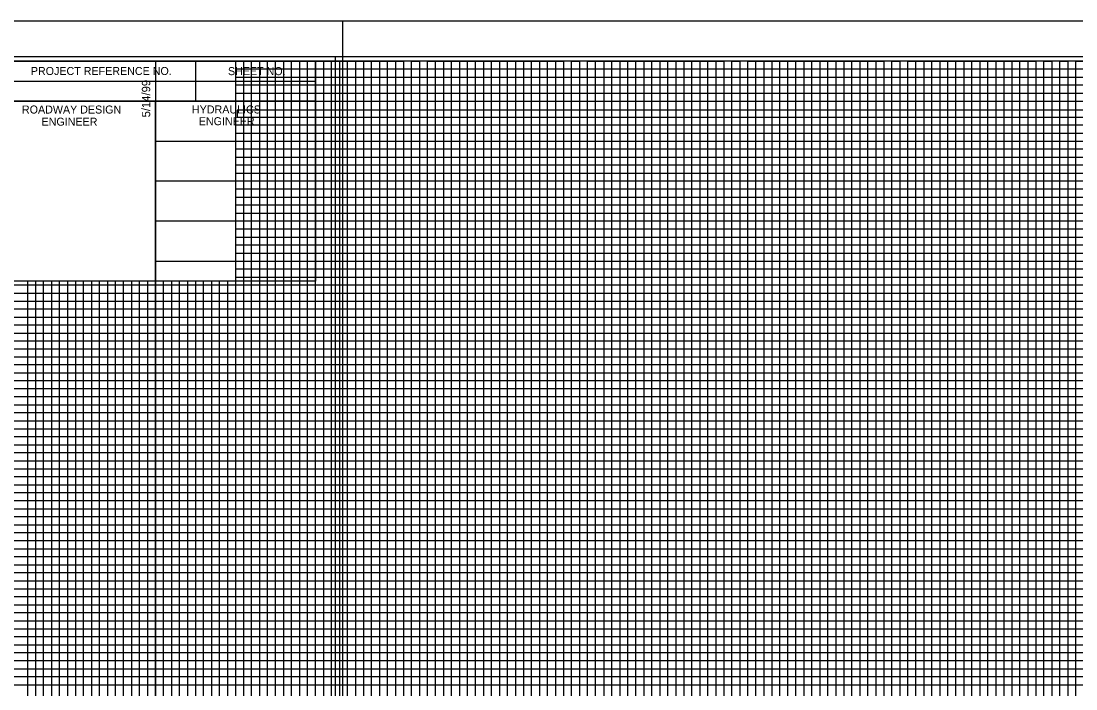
# Model space of a CAD drawing. Extents: x 2345490 to 2445302, y 465165 to 573888.
# Drawn here: x 2412161 to 2412820, y 553912 to 554329 of the extents above; entities that cross this region are included whole.
import ezdxf

# ---------------------------------------------------------------- set-up
doc = ezdxf.new("R2010")
doc.units = 0
for name, color, linetype in [('Old_Level_1', 7, 'Continuous'), ('Old_Level_18', 7, 'Continuous'), ('Old_Level_40', 7, 'Continuous'), ('Old_Level_41', 7, 'Continuous'), ('Old_Level_42', 7, 'Continuous'), ('Old_Level_43', 7, 'Continuous'), ('Old_Level_44', 7, 'Continuous'), ('Old_Level_50', 7, 'Continuous'), ('Old_Level_51', 7, 'Continuous'), ('Old_Level_52', 7, 'Continuous'), ('Old_Level_53', 7, 'Continuous')]:
    doc.layers.add(name, color=color, linetype=linetype)

msp = doc.modelspace()

# ---------------------------------------------------------------- linework, layer by layer
at = {"layer": 'Old_Level_1'}
msp.add_line((2412357.825, 554306.7345), (2412357.825, 554306.7345), dxfattribs=at)
at = {"layer": 'Old_Level_18'}
for points in [[(2412345.325, 554304.1845), (2410845.325, 554304.1845), (2410845.325, 553254.1845), (2412345.325, 553254.1845)], [(2413745.325, 554304.1845), (2412245.325, 554304.1845), (2412245.325, 553254.1845), (2413745.325, 553254.1845)]]:
    msp.add_lwpolyline(points, close=True, dxfattribs=at)
at = {"layer": 'Old_Level_40'}
for p, q in [((2412270.325, 554304.1345), (2412270.325, 554279.1345)), ((2412145.275, 554291.6345), (2412345.325, 554291.6345)), ((2412245.325, 554279.1345), (2412245.325, 554166.6845))]:
    msp.add_line(p, q, dxfattribs=at)
for points in [[(2412145.275, 554304.1845), (2412345.325, 554304.1845), (2412345.325, 554279.1345), (2412145.275, 554279.1345)], [(2412145.275, 554279.1345), (2412245.325, 554279.1345), (2412245.325, 554166.6345), (2412145.275, 554166.6345)], [(2412245.325, 554279.1345), (2412345.325, 554279.1345), (2412345.325, 554166.6345), (2412245.325, 554166.6345)]]:
    msp.add_lwpolyline(points, close=True, dxfattribs=at)
at = {"layer": 'Old_Level_41'}
for points in [[(2411595.325, 553279.1845), (2411645.325, 553279.1845), (2411645.325, 554304.1845), (2411695.325, 554304.1845), (2411695.325, 553279.1845), (2411745.325, 553279.1845), (2411745.325, 554304.1845), (2411795.325, 554304.1845), (2411795.325, 553279.1845), (2411845.325, 553279.1845), (2411845.325, 554304.1845), (2411895.325, 554304.1845), (2411895.325, 553279.1845), (2411945.325, 553279.1845), (2411945.325, 554304.1845), (2411995.325, 554304.1845), (2411995.325, 553279.1845), (2412045.325, 553279.1845), (2412045.325, 554304.1845), (2412095.325, 554304.1845), (2412095.325, 553279.1845), (2412145.325, 553279.1845), (2412145.325, 554304.1845), (2412171.625, 554304.1845)], [(2412245.325, 554304.1845), (2412295.325, 554304.1845), (2412295.325, 553279.1845), (2412345.325, 553279.1845), (2412345.325, 554304.1845), (2412395.325, 554304.1845), (2412395.325, 553279.1845), (2412445.325, 553279.1845), (2412445.325, 554304.1845), (2412495.325, 554304.1845), (2412495.325, 553279.1845), (2412545.325, 553279.1845), (2412545.325, 554304.1845), (2412595.325, 554304.1845), (2412595.325, 553279.1845), (2412645.325, 553279.1845), (2412645.325, 554304.1845), (2412695.325, 554304.1845), (2412695.325, 553279.1845), (2412745.325, 553279.1845), (2412745.325, 554304.1845), (2412795.325, 554304.1845), (2412795.325, 553279.1845), (2412845.325, 553279.1845)], [(2412320.325, 553279.1845), (2412320.325, 554304.1845), (2412370.325, 554304.1845), (2412370.325, 553279.1845), (2412420.325, 553279.1845), (2412420.325, 554304.1845), (2412470.325, 554304.1845), (2412470.325, 553279.1845), (2412520.325, 553279.1845), (2412520.325, 554304.1845), (2412570.325, 554304.1845), (2412570.325, 553279.1845), (2412620.325, 553279.1845), (2412620.325, 554304.1845), (2412670.325, 554304.1845), (2412670.325, 553279.1845), (2412720.325, 553279.1845), (2412720.325, 554304.1845), (2412770.325, 554304.1845), (2412770.325, 553279.1845), (2412820.325, 553279.1845), (2412820.325, 554304.1845), (2412870.325, 554304.1845)], [(2412245.325, 554254.1845), (2413545.275, 554254.1845)], [(2412145.275, 554204.1845), (2410845.325, 554204.1845), (2410845.325, 554154.1345), (2412345.325, 554154.1345)], [(2413545.275, 554204.1845), (2412245.325, 554204.1845), (2412245.325, 554154.1345), (2413745.325, 554154.1345)], [(2412345.325, 554129.1845), (2410845.325, 554129.1845), (2410845.325, 554179.1845), (2412145.275, 554179.1845)], [(2413745.325, 554129.1845), (2412245.325, 554129.1845), (2412245.325, 554179.1845), (2413545.275, 554179.1845)], [(2412170.325, 554166.6345), (2412170.325, 553279.1845), (2412220.325, 553279.1845), (2412220.325, 554166.6345)], [(2412270.325, 554166.6345), (2412270.325, 553279.1845)], [(2412345.325, 554104.1845), (2410845.325, 554104.1845), (2410845.325, 554054.1845), (2412345.325, 554054.1845)], [(2413745.325, 554104.1845), (2412245.325, 554104.1845), (2412245.325, 554054.1845), (2413745.325, 554054.1845)], [(2412345.325, 554029.1845), (2410845.325, 554029.1845), (2410845.325, 554079.1845), (2412345.325, 554079.1845)], [(2413745.325, 554029.1845), (2412245.325, 554029.1845), (2412245.325, 554079.1845), (2413745.325, 554079.1845)], [(2412345.325, 554004.1845), (2410845.325, 554004.1845), (2410845.325, 553954.1845), (2412345.325, 553954.1845)], [(2413745.325, 554004.1845), (2412245.325, 554004.1845), (2412245.325, 553954.1845), (2413745.325, 553954.1845)]]:
    msp.add_lwpolyline(points, dxfattribs=at)
at = {"layer": 'Old_Level_42'}
for points in [[(2413545.275, 554229.1845), (2412245.425, 554229.1845), (2412245.425, 554279.1345), (2413545.275, 554279.1345)], [(2412195.325, 554166.6345), (2412195.325, 553279.1845), (2412245.325, 553279.1845), (2412245.325, 554166.6345)], [(2412295.325, 554166.6345), (2412295.325, 553279.1845), (2412345.325, 553279.1845)], [(2412345.325, 553929.1845), (2410845.325, 553929.1845), (2410845.325, 553979.1845), (2412345.325, 553979.1845)], [(2413745.325, 553929.1845), (2412245.325, 553929.1845), (2412245.325, 553979.1845), (2413745.325, 553979.1845)]]:
    msp.add_lwpolyline(points, dxfattribs=at)
at = {"layer": 'Old_Level_43'}
for p, q in [((2412295.325, 554124.1845), (2410895.325, 554124.1845)), ((2413695.325, 554124.1845), (2412295.325, 554124.1845)), ((2412295.325, 554124.1845), (2412295.325, 554119.1845)), ((2410895.325, 554119.1845), (2412295.325, 554119.1845)), ((2412295.325, 554119.1845), (2413695.325, 554119.1845)), ((2412295.325, 554099.1845), (2410895.325, 554099.1845)), ((2413695.325, 554099.1845), (2412295.325, 554099.1845))]:
    msp.add_line(p, q, dxfattribs=at)
for points in [[(2412300.325, 554304.1845), (2412305.325, 554304.1845), (2412310.325, 554304.1845), (2412315.325, 554304.1845), (2412325.325, 554304.1845), (2412292.275, 554304.1845), (2412297.275, 554304.1845), (2412255.325, 554304.1845), (2412260.325, 554304.1845), (2412265.325, 554304.1845), (2412275.325, 554304.1845), (2412280.325, 554304.1845), (2412285.325, 554304.1845), (2412290.325, 554304.1845), (2412300.325, 554304.1845), (2412300.325, 553279.1845)], [(2412305.325, 553279.1845), (2412305.325, 554304.1845), (2412310.325, 554304.1845), (2412310.325, 553279.1845)], [(2412315.325, 553279.1845), (2412315.325, 554304.1845), (2412325.325, 554304.1845), (2412325.325, 553279.1845)], [(2412330.325, 553279.1845), (2412330.325, 554304.1845), (2412335.325, 554304.1845), (2412335.325, 553279.1845)], [(2412340.325, 553279.1845), (2412340.325, 554304.1845), (2412350.325, 554304.1845), (2412350.325, 553279.1845)], [(2412355.325, 553279.1845), (2412355.325, 554304.1845), (2412360.325, 554304.1845), (2412360.325, 553279.1845)], [(2412365.325, 553279.1845), (2412365.325, 554304.1845), (2412375.325, 554304.1845), (2412375.325, 553279.1845)], [(2412380.325, 553279.1845), (2412380.325, 554304.1845), (2412385.325, 554304.1845), (2412385.325, 553279.1845)], [(2412390.325, 553279.1845), (2412390.325, 554304.1845), (2412400.325, 554304.1845), (2412400.325, 553279.1845)], [(2412405.325, 553279.1845), (2412405.325, 554304.1845), (2412410.325, 554304.1845), (2412410.325, 553279.1845)], [(2412415.325, 553279.1845), (2412415.325, 554304.1845), (2412425.325, 554304.1845), (2412425.325, 553279.1845)], [(2412430.325, 553279.1845), (2412430.325, 554304.1845), (2412435.325, 554304.1845), (2412435.325, 553279.1845)], [(2412440.325, 553279.1845), (2412440.325, 554304.1845), (2412450.325, 554304.1845), (2412450.325, 553279.1845)], [(2412455.325, 553279.1845), (2412455.325, 554304.1845), (2412460.325, 554304.1845), (2412460.325, 553279.1845)], [(2412465.325, 553279.1845), (2412465.325, 554304.1845), (2412475.325, 554304.1845), (2412475.325, 553279.1845)], [(2412480.325, 553279.1845), (2412480.325, 554304.1845), (2412485.325, 554304.1845), (2412485.325, 553279.1845)], [(2412490.325, 553279.1845), (2412490.325, 554304.1845), (2412500.325, 554304.1845), (2412500.325, 553279.1845)], [(2412505.325, 553279.1845), (2412505.325, 554304.1845), (2412505.325, 554304.1845), (2412510.325, 554304.1845), (2412510.325, 553279.1845)], [(2412515.325, 553279.1845), (2412515.325, 554304.1845), (2412525.325, 554304.1845), (2412525.325, 553279.1845)], [(2412530.325, 553279.1845), (2412530.325, 554304.1845), (2412535.325, 554304.1845), (2412535.325, 553279.1845)], [(2412540.325, 553279.1845), (2412540.325, 554304.1845), (2412550.325, 554304.1845), (2412550.325, 553279.1845)], [(2412555.325, 553279.1845), (2412555.325, 554304.1845), (2412560.325, 554304.1845), (2412560.325, 553279.1845)], [(2412565.325, 553279.1845), (2412565.325, 554304.1845), (2412575.325, 554304.1845), (2412575.325, 553279.1845)], [(2412580.325, 553279.1845), (2412580.325, 554304.1845), (2412585.325, 554304.1845), (2412585.325, 553279.1845)], [(2412590.325, 553279.1845), (2412590.325, 554304.1845), (2412600.325, 554304.1845), (2412600.325, 553279.1845)], [(2412605.325, 553279.1845), (2412605.325, 554304.1845), (2412610.325, 554304.1845), (2412610.325, 553279.1845)], [(2412615.325, 553279.1845), (2412615.325, 554304.1845), (2412625.325, 554304.1845), (2412625.325, 553279.1845)], [(2412630.325, 554304.1845), (2412630.325, 553279.1845), (2412635.325, 553279.1845), (2412635.325, 554304.1845)], [(2412630.325, 554303.5845), (2412630.325, 553279.1845), (2412635.325, 553279.1845), (2412635.325, 554303.5845)], [(2412640.325, 553279.1845), (2412640.325, 554304.1845), (2412650.325, 554304.1845), (2412650.325, 553279.1845)], [(2412655.325, 553279.1845), (2412655.325, 554304.1845), (2412660.325, 554304.1845), (2412660.325, 553279.1845)], [(2412665.325, 553279.1845), (2412665.325, 554304.1845), (2412675.325, 554304.1845), (2412675.325, 553279.1845)], [(2412680.325, 553279.1845), (2412680.325, 554304.1845), (2412685.325, 554304.1845), (2412685.325, 553279.1845)], [(2412690.325, 553279.1845), (2412690.325, 554304.1845), (2412700.325, 554304.1845), (2412700.325, 553279.1845)], [(2412705.325, 553279.1845), (2412705.325, 554304.1845), (2412710.325, 554304.1845), (2412710.325, 553279.1845)], [(2412715.325, 553279.1845), (2412715.325, 554304.1845), (2412725.325, 554304.1845), (2412725.325, 553279.1845)], [(2412730.325, 553279.1845), (2412730.325, 554304.1845), (2412735.325, 554304.1845), (2412735.325, 553279.1845)], [(2412740.325, 553279.1845), (2412740.325, 554304.1845), (2412750.325, 554304.1845), (2412750.325, 553279.1845)], [(2412755.325, 553279.1845), (2412755.325, 554304.1845), (2412760.325, 554304.1845), (2412760.325, 553279.1845)], [(2412765.325, 553279.1845), (2412765.325, 554304.1845), (2412775.325, 554304.1845), (2412775.325, 553279.1845)], [(2412780.325, 554304.1845), (2412780.325, 553279.1845), (2412785.325, 553279.1845), (2412785.325, 554304.1845), (2412790.325, 554304.1845), (2412790.325, 553279.1845), (2412800.325, 553279.1845), (2412800.325, 554304.1845), (2412805.325, 554304.1845), (2412805.325, 553279.1845), (2412810.325, 553279.1845), (2412810.325, 554304.1845), (2412815.325, 554304.1845), (2412815.325, 553279.1845)], [(2413545.275, 554299.1845), (2412295.325, 554299.1845), (2412295.325, 554294.1845), (2413545.275, 554294.1845)], [(2413545.275, 554289.1845), (2412295.325, 554289.1845), (2412295.325, 554284.1845), (2413545.275, 554284.1845)], [(2413545.275, 554273.4345), (2412296.325, 554273.4345), (2412296.325, 554269.1845), (2413545.275, 554269.1845)], [(2413545.275, 554264.1845), (2412295.325, 554264.1845), (2412295.325, 554259.1845), (2413545.275, 554259.1845)], [(2413545.275, 554249.1845), (2412295.325, 554249.1845), (2412295.325, 554244.1845), (2413545.275, 554244.1845)], [(2413545.275, 554239.1845), (2412295.325, 554239.1845), (2412295.325, 554234.1845), (2413545.275, 554234.1845)], [(2413545.275, 554224.1845), (2412295.325, 554224.1845), (2412295.325, 554219.1845), (2413545.275, 554219.1845)], [(2413545.275, 554214.1845), (2412295.325, 554214.1845), (2412295.325, 554209.1845), (2413545.275, 554209.1845)], [(2413545.275, 554199.1845), (2412295.325, 554199.1845), (2412295.325, 554194.1845), (2413545.275, 554194.1845)], [(2413545.275, 554189.1845), (2412295.325, 554189.1845), (2412295.325, 554184.1845), (2413545.275, 554184.1845)], [(2413545.275, 554174.1845), (2412295.325, 554174.1845), (2412295.325, 554169.1845), (2413545.275, 554169.1845)], [(2412295.325, 554164.1845), (2410895.325, 554164.1845), (2410895.325, 554164.1845), (2410895.325, 554144.1845), (2412295.325, 554144.1845)], [(2412165.325, 554166.6345), (2412165.325, 553279.1845), (2412175.325, 553279.1845), (2412175.325, 554166.6345)], [(2412180.325, 554166.6345), (2412180.325, 553279.1845), (2412185.325, 553279.1845), (2412185.325, 554166.6345)], [(2412190.325, 554166.6345), (2412190.325, 553279.1845), (2412200.325, 553279.1845), (2412200.325, 554166.6345)], [(2412205.325, 554166.6345), (2412205.325, 553279.1845), (2412210.325, 553279.1845), (2412210.325, 554166.6345)], [(2412215.325, 554166.6345), (2412215.325, 553279.1845), (2412225.325, 553279.1845), (2412225.325, 554166.6345)], [(2412230.325, 554166.6345), (2412230.325, 553279.1845)], [(2412230.325, 553279.1845), (2412235.325, 553279.1845), (2412235.325, 554166.6345)], [(2412240.325, 554166.6345), (2412240.325, 553279.1845), (2412250.325, 553279.1845), (2412250.325, 554166.6345)], [(2412255.325, 554166.6345), (2412255.325, 553279.1845), (2412260.325, 553279.1845), (2412260.325, 554166.6345)], [(2412265.325, 554166.6345), (2412265.325, 553279.1845), (2412275.325, 553279.1845), (2412275.325, 554166.6345)], [(2412280.325, 554166.6345), (2412280.325, 553279.1845), (2412285.325, 553279.1845), (2412285.325, 554166.6345)], [(2412290.325, 554166.6345), (2412290.325, 553279.1845), (2412300.325, 553279.1845)], [(2413695.325, 554164.1845), (2412295.325, 554164.1845), (2412295.325, 554164.1845), (2412295.325, 554144.1845), (2413695.325, 554144.1845)], [(2410895.325, 554159.1845), (2412295.325, 554159.1845)], [(2412295.325, 554159.1845), (2413695.325, 554159.1845)], [(2412295.325, 554149.1845), (2410895.325, 554149.1845)], [(2413695.325, 554149.1845), (2412295.325, 554149.1845)], [(2412295.325, 554139.1845), (2410895.325, 554139.1845), (2410895.325, 554134.1845), (2412295.325, 554134.1845)], [(2413695.325, 554139.1845), (2412295.325, 554139.1845), (2412295.325, 554134.1845), (2413695.325, 554134.1845)], [(2412295.325, 554114.1845), (2410895.325, 554114.1845), (2410895.325, 554109.1845), (2412295.325, 554109.1845)], [(2413695.325, 554114.1845), (2412295.325, 554114.1845), (2412295.325, 554109.1845), (2413695.325, 554109.1845)], [(2412295.325, 554094.1845), (2410895.325, 554094.1845), (2410895.325, 554089.1845), (2412295.325, 554089.1845)], [(2413695.325, 554094.1845), (2412295.325, 554094.1845), (2412295.325, 554089.1845), (2413695.325, 554089.1845)], [(2412295.325, 554084.1845), (2410895.325, 554084.1845)], [(2413695.325, 554084.1845), (2412295.325, 554084.1845)], [(2410895.325, 554074.1845), (2412295.325, 554074.1845)], [(2412295.325, 554074.1845), (2413695.325, 554074.1845)], [(2412295.325, 554069.1845), (2410895.325, 554069.1845), (2410895.325, 554064.1845), (2412295.325, 554064.1845)], [(2413695.325, 554069.1845), (2412295.325, 554069.1845), (2412295.325, 554064.1845), (2413695.325, 554064.1845)], [(2412295.325, 554059.1845), (2410895.325, 554059.1845), (2410895.325, 554049.1845), (2412295.325, 554049.1845)], [(2413695.325, 554059.1845), (2412295.325, 554059.1845), (2412295.325, 554049.1845), (2413695.325, 554049.1845)], [(2412295.325, 554044.1845), (2410895.325, 554044.1845), (2410895.325, 554039.1845), (2412295.325, 554039.1845)], [(2413695.325, 554044.1845), (2412295.325, 554044.1845), (2412295.325, 554039.1845), (2413695.325, 554039.1845)], [(2412295.325, 554034.1845), (2410895.325, 554034.1845), (2410895.325, 554024.1845), (2412295.325, 554024.1845)], [(2413695.325, 554034.1845), (2412295.325, 554034.1845), (2412295.325, 554024.1845), (2413695.325, 554024.1845)], [(2412295.325, 554019.1845), (2410895.325, 554019.1845), (2410895.325, 554014.1845), (2412295.325, 554014.1845)], [(2413695.325, 554019.1845), (2412295.325, 554019.1845), (2412295.325, 554014.1845), (2413695.325, 554014.1845)], [(2412295.325, 554009.1845), (2410895.325, 554009.1845), (2410895.325, 553999.1845), (2412295.325, 553999.1845)], [(2413695.325, 554009.1845), (2412295.325, 554009.1845), (2412295.325, 553999.1845), (2413695.325, 553999.1845)], [(2412295.325, 553994.1845), (2410895.325, 553994.1845), (2410895.325, 553989.1845), (2412295.325, 553989.1845)], [(2413695.325, 553994.1845), (2412295.325, 553994.1845), (2412295.325, 553989.1845), (2413695.325, 553989.1845)], [(2412295.325, 553984.1845), (2410895.325, 553984.1845), (2410895.325, 553974.1845), (2412295.325, 553974.1845)], [(2413695.325, 553984.1845), (2412295.325, 553984.1845), (2412295.325, 553974.1845), (2413695.325, 553974.1845)], [(2412295.325, 553969.1845), (2410895.325, 553969.1845), (2410895.325, 553964.1845), (2412295.325, 553964.1845)], [(2413695.325, 553969.1845), (2412295.325, 553969.1845), (2412295.325, 553964.1845), (2413695.325, 553964.1845)], [(2412295.325, 553959.1845), (2410895.325, 553959.1845), (2410895.325, 553949.1845), (2412295.325, 553949.1845)], [(2413695.325, 553959.1845), (2412295.325, 553959.1845), (2412295.325, 553949.1845), (2413695.325, 553949.1845)], [(2412295.325, 553944.1845), (2410895.325, 553944.1845), (2410895.325, 553939.1845), (2412295.325, 553939.1845)], [(2413695.325, 553944.1845), (2412295.325, 553944.1845), (2412295.325, 553939.1845), (2413695.325, 553939.1845)], [(2412295.325, 553934.1845), (2410895.325, 553934.1845), (2410895.325, 553924.1845), (2412295.325, 553924.1845)], [(2413695.325, 553934.1845), (2412295.325, 553934.1845), (2412295.325, 553924.1845), (2413695.325, 553924.1845)], [(2412295.325, 553919.1845), (2410895.325, 553919.1845), (2410895.325, 553914.1845), (2412295.325, 553914.1845)], [(2413695.325, 553919.1845), (2412295.325, 553919.1845), (2412295.325, 553914.1845), (2413695.325, 553914.1845)]]:
    msp.add_lwpolyline(points, dxfattribs=at)
at = {"layer": 'Old_Level_50'}
msp.add_line((2412362.325, 554329.1845), (2412362.325, 554329.1845), dxfattribs=at)
for points in [[(2412357.825, 554306.7345), (2410691.325, 554306.7345), (2410691.325, 553251.6345), (2412357.825, 553251.6345)], [(2413757.825, 554306.7345), (2412091.325, 554306.7345), (2412091.325, 553251.6345), (2413757.825, 553251.6345)]]:
    msp.add_lwpolyline(points, close=True, dxfattribs=at)
at = {"layer": 'Old_Level_51'}
for points in [[(2412362.325, 554329.1845), (2410678.325, 554329.1845), (2410678.325, 553229.1845), (2412362.325, 553229.1845)], [(2413762.325, 554329.1845), (2412078.325, 554329.1845), (2412078.325, 553229.1845), (2413762.325, 553229.1845)]]:
    msp.add_lwpolyline(points, close=True, dxfattribs=at)
at = {"layer": 'Old_Level_52'}
msp.add_line((2412357.825, 554306.7345), (2412357.825, 554306.7345), dxfattribs=at)
at = {"layer": 'Old_Level_53'}
msp.add_line((2412357.825, 554306.7345), (2412357.825, 554306.7345), dxfattribs=at)

# ---------------------------------------------------------------- texts
at = {"layer": 'Old_Level_41'}
msp.add_text('5/14/99', height=5.25, rotation=90, dxfattribs=at).set_placement((2412242.075, 554268.9845))
at = {"layer": 'Old_Level_44'}
for s, p in [('PROJECT REFERENCE NO.', (2412167.475, 554295.4845)), ('SHEET NO.', (2412290.625, 554295.3845)), ('ROADWAY DESIGN', (2412161.925, 554271.3845)), ('HYDRAULICS', (2412268.125, 554271.4345)), ('ENGINEER', (2412174.175, 554263.7845)), ('ENGINEER', (2412272.375, 554264.0845))]:
    msp.add_text(s, height=5.0001, dxfattribs=at).set_placement(p)

doc.saveas('drawing.dxf')
